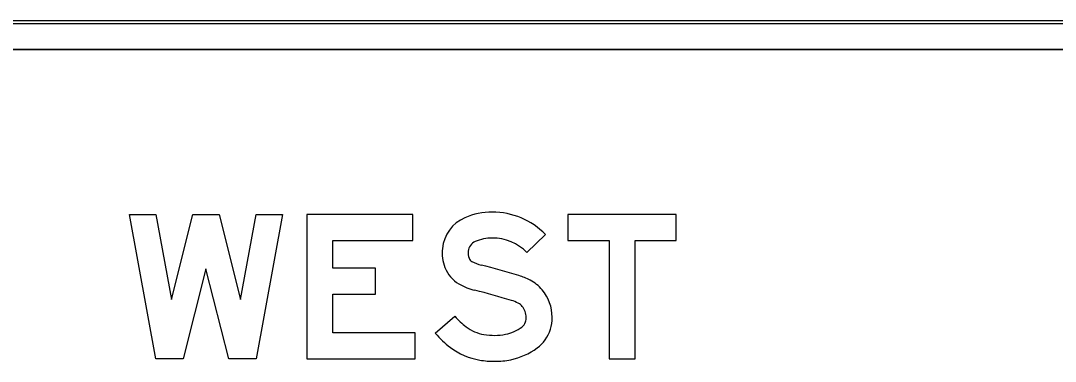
# Model space of a CAD drawing. Extents: x 1806251 to 1809821, y 414895 to 422886.
# Drawn here: x 1809676.71 to 1809677.427, y 415192.684 to 415192.921 of the extents above; entities that cross this region are included whole.
import ezdxf

# ---------------------------------------------------------------- set-up
doc = ezdxf.new("R2010")
doc.units = 0
for name, color, linetype in [('GSBWFILL', 7, 'Continuous'), ('GSCOLORFILL', 7, 'Continuous'), ('GSOUTLINE', 7, 'Continuous')]:
    doc.layers.add(name, color=color, linetype=linetype)

msp = doc.modelspace()

# ---------------------------------------------------------------- linework, layer by layer
at = {"layer": 'GSBWFILL'}
for p, q in [((1809679.51509, 415192.92057), (1809675.67509, 415192.92057)), ((1809675.67509, 415192.90057), (1809679.51509, 415192.90057))]:
    msp.add_line(p, q, dxfattribs=at)
for points in [[(1809676.83859, 415192.74857), (1809676.82284, 415192.68607), (1809676.80384, 415192.68607), (1809676.78559, 415192.78607), (1809676.80389, 415192.78607), (1809676.81464, 415192.72718), (1809676.82948, 415192.78607), (1809676.84771, 415192.78607), (1809676.86255, 415192.72718), (1809676.8733, 415192.78607), (1809676.89159, 415192.78607), (1809676.87334, 415192.68607), (1809676.85434, 415192.68607)], [(1809676.98359, 415192.70407), (1809676.92659, 415192.70407), (1809676.92659, 415192.73097), (1809676.95609, 415192.73097), (1809676.95609, 415192.74897), (1809676.92659, 415192.74897), (1809676.92659, 415192.76807), (1809676.98209, 415192.76807), (1809676.98209, 415192.78607), (1809676.90859, 415192.78607), (1809676.90859, 415192.68607), (1809676.98359, 415192.68607)], [(1809677.08959, 415192.76807), (1809677.11809, 415192.76807), (1809677.11809, 415192.68607), (1809677.13609, 415192.68607), (1809677.13609, 415192.76807), (1809677.16459, 415192.76807), (1809677.16459, 415192.78607), (1809677.08959, 415192.78607)]]:
    msp.add_lwpolyline(points, close=True, dxfattribs=at)
for points in [[(1809677.07399, 415192.77231), (1809677.06114, 415192.7597)], [(1809676.99759, 415192.70379), (1809677.01121, 415192.71556)]]:
    msp.add_lwpolyline(points, dxfattribs=at)
for centre, major_axis, start_param, end_param in [((1809677.03705, 415192.74006), (0, 0.04776), 0, 0.407095), ((1809677.03705, 415192.73609), (0, 0.05174), 5.487912, 6.283185), ((1809677.02849, 415192.75991), (0, 0.02615), 0.407095, 1.468557), ((1809677.02849, 415192.75991), (0, 0.00815), 0.407095, 1.468557), ((1809677.03705, 415192.74006), (0, 0.02976), 0, 0.407095), ((1809677.03705, 415192.73609), (0, 0.03374), 5.487912, 6.283185), ((1809677.03092, 415192.75966), (0, 0.02858), 1.468557, 1.941238), ((1809677.03092, 415192.75966), (0, 0.01058), 1.468557, 1.941238), ((1809677.02511, 415192.75741), (0, 0.02236), 1.941238, 2.621157), ((1809677.02511, 415192.75741), (0, 0.00436), 1.941238, 2.621157), ((1809677.03544, 415192.77543), (0, 0.02513), 2.621157, 2.899109), ((1809676.91286, 415192.27984), (0, 0.48539), 5.984666, 6.040702), ((1809677.0415, 415192.69789), (0, 0.048), 5.812135, 5.984666), ((1809677.03544, 415192.77543), (0, 0.04313), 2.621157, 2.899109), ((1809677.05117, 415192.71689), (0, 0.02668), 5.402773, 5.812135), ((1809676.91286, 415192.27984), (0, 0.46739), 5.984666, 6.040702), ((1809677.04868, 415192.71483), (0, 0.02992), 4.712389, 5.402773), ((1809677.0415, 415192.69789), (0, 0.03), 5.812135, 5.984666), ((1809677.05117, 415192.71689), (0, 0.00868), 5.402773, 5.812135), ((1809677.04868, 415192.71483), (0, 0.01192), 4.712389, 5.402773), ((1809677.0503, 415192.74932), (0, 0.05165), 2.283243, 2.489697), ((1809677.04941, 415192.71483), (0, 0.01119), 4.424361, 4.712389), ((1809677.04941, 415192.71483), (0, 0.02919), 4.424361, 4.712389), ((1809677.03581, 415192.73033), (0, 0.02776), 2.489697, 2.979885), ((1809677.04032, 415192.73188), (0, 0.0294), 3.34483, 3.771092), ((1809677.05366, 415192.71357), (0, 0.00675), 3.771092, 4.424361), ((1809677.05366, 415192.71357), (0, 0.02475), 3.771092, 4.424361), ((1809677.0503, 415192.74932), (0, 0.06965), 2.283243, 2.489697), ((1809677.03884, 415192.74888), (0, 0.04656), 2.979885, 3.141593), ((1809677.03884, 415192.7391), (0, 0.03677), 3.141593, 3.34483), ((1809677.03581, 415192.73033), (0, 0.04576), 2.489697, 2.979885), ((1809677.04032, 415192.73188), (0, 0.0474), 3.34483, 3.771092), ((1809677.03884, 415192.74888), (0, 0.06456), 2.979885, 3.141593), ((1809677.03884, 415192.7391), (0, 0.05477), 3.141593, 3.34483)]:
    msp.add_ellipse(centre, major_axis=major_axis, ratio=0.999999, start_param=start_param, end_param=end_param, dxfattribs=at)
at = {"layer": 'GSCOLORFILL'}
for p, q in [((1809679.51509, 415192.92057), (1809675.67509, 415192.92057)), ((1809679.51509, 415192.92057), (1809675.67509, 415192.92057)), ((1809679.51509, 415192.92057), (1809675.67509, 415192.92057)), ((1809675.67509, 415192.91857), (1809679.51509, 415192.91857)), ((1809675.67509, 415192.90057), (1809679.51509, 415192.90057))]:
    msp.add_line(p, q, dxfattribs=at)
for points in [[(1809676.83859, 415192.74857), (1809676.82284, 415192.68607), (1809676.80384, 415192.68607), (1809676.78559, 415192.78607), (1809676.80389, 415192.78607), (1809676.81464, 415192.72718), (1809676.82948, 415192.78607), (1809676.84771, 415192.78607), (1809676.86255, 415192.72718), (1809676.8733, 415192.78607), (1809676.89159, 415192.78607), (1809676.87334, 415192.68607), (1809676.85434, 415192.68607)], [(1809676.98359, 415192.70407), (1809676.92659, 415192.70407), (1809676.92659, 415192.73097), (1809676.95609, 415192.73097), (1809676.95609, 415192.74897), (1809676.92659, 415192.74897), (1809676.92659, 415192.76807), (1809676.98209, 415192.76807), (1809676.98209, 415192.78607), (1809676.90859, 415192.78607), (1809676.90859, 415192.68607), (1809676.98359, 415192.68607)], [(1809677.08959, 415192.76807), (1809677.11809, 415192.76807), (1809677.11809, 415192.68607), (1809677.13609, 415192.68607), (1809677.13609, 415192.76807), (1809677.16459, 415192.76807), (1809677.16459, 415192.78607), (1809677.08959, 415192.78607)]]:
    msp.add_lwpolyline(points, close=True, dxfattribs=at)
for points in [[(1809677.07399, 415192.77231), (1809677.06114, 415192.7597)], [(1809676.99759, 415192.70379), (1809677.01121, 415192.71556)]]:
    msp.add_lwpolyline(points, dxfattribs=at)
for centre, major_axis, start_param, end_param in [((1809677.03705, 415192.74006), (0, 0.04776), 0, 0.407095), ((1809677.03705, 415192.73609), (0, 0.05174), 5.487912, 6.283185), ((1809677.02849, 415192.75991), (0, 0.02615), 0.407095, 1.468557), ((1809677.02849, 415192.75991), (0, 0.00815), 0.407095, 1.468557), ((1809677.03705, 415192.74006), (0, 0.02976), 0, 0.407095), ((1809677.03705, 415192.73609), (0, 0.03374), 5.487912, 6.283185), ((1809677.03092, 415192.75966), (0, 0.02858), 1.468557, 1.941238), ((1809677.03092, 415192.75966), (0, 0.01058), 1.468557, 1.941238), ((1809677.02511, 415192.75741), (0, 0.02236), 1.941238, 2.621157), ((1809677.02511, 415192.75741), (0, 0.00436), 1.941238, 2.621157), ((1809677.03544, 415192.77543), (0, 0.02513), 2.621157, 2.899109), ((1809676.91286, 415192.27984), (0, 0.48539), 5.984666, 6.040702), ((1809677.0415, 415192.69789), (0, 0.048), 5.812135, 5.984666), ((1809677.03544, 415192.77543), (0, 0.04313), 2.621157, 2.899109), ((1809677.05117, 415192.71689), (0, 0.02668), 5.402773, 5.812135), ((1809676.91286, 415192.27984), (0, 0.46739), 5.984666, 6.040702), ((1809677.04868, 415192.71483), (0, 0.02992), 4.712389, 5.402773), ((1809677.0415, 415192.69789), (0, 0.03), 5.812135, 5.984666), ((1809677.05117, 415192.71689), (0, 0.00868), 5.402773, 5.812135), ((1809677.04868, 415192.71483), (0, 0.01192), 4.712389, 5.402773), ((1809677.0503, 415192.74932), (0, 0.05165), 2.283243, 2.489697), ((1809677.04941, 415192.71483), (0, 0.01119), 4.424361, 4.712389), ((1809677.04941, 415192.71483), (0, 0.02919), 4.424361, 4.712389), ((1809677.03581, 415192.73033), (0, 0.02776), 2.489697, 2.979885), ((1809677.04032, 415192.73188), (0, 0.0294), 3.34483, 3.771092), ((1809677.05366, 415192.71357), (0, 0.00675), 3.771092, 4.424361), ((1809677.05366, 415192.71357), (0, 0.02475), 3.771092, 4.424361), ((1809677.0503, 415192.74932), (0, 0.06965), 2.283243, 2.489697), ((1809677.03884, 415192.74888), (0, 0.04656), 2.979885, 3.141593), ((1809677.03884, 415192.7391), (0, 0.03677), 3.141593, 3.34483), ((1809677.03581, 415192.73033), (0, 0.04576), 2.489697, 2.979885), ((1809677.04032, 415192.73188), (0, 0.0474), 3.34483, 3.771092), ((1809677.03884, 415192.74888), (0, 0.06456), 2.979885, 3.141593), ((1809677.03884, 415192.7391), (0, 0.05477), 3.141593, 3.34483)]:
    msp.add_ellipse(centre, major_axis=major_axis, ratio=0.999999, start_param=start_param, end_param=end_param, dxfattribs=at)
at = {"layer": 'GSOUTLINE'}
for p, q in [((1809679.51509, 415192.92057), (1809675.67509, 415192.92057)), ((1809679.51509, 415192.90057), (1809675.67509, 415192.90057))]:
    msp.add_line(p, q, dxfattribs=at)
for points in [[(1809676.83859, 415192.74857), (1809676.82284, 415192.68607), (1809676.80384, 415192.68607), (1809676.78559, 415192.78607), (1809676.80389, 415192.78607), (1809676.81464, 415192.72718), (1809676.82948, 415192.78607), (1809676.84771, 415192.78607), (1809676.86255, 415192.72718), (1809676.8733, 415192.78607), (1809676.89159, 415192.78607), (1809676.87334, 415192.68607), (1809676.85434, 415192.68607)], [(1809676.98359, 415192.70407), (1809676.92659, 415192.70407), (1809676.92659, 415192.73097), (1809676.95609, 415192.73097), (1809676.95609, 415192.74897), (1809676.92659, 415192.74897), (1809676.92659, 415192.76807), (1809676.98209, 415192.76807), (1809676.98209, 415192.78607), (1809676.90859, 415192.78607), (1809676.90859, 415192.68607), (1809676.98359, 415192.68607)], [(1809677.08959, 415192.76807), (1809677.11809, 415192.76807), (1809677.11809, 415192.68607), (1809677.13609, 415192.68607), (1809677.13609, 415192.76807), (1809677.16459, 415192.76807), (1809677.16459, 415192.78607), (1809677.08959, 415192.78607)]]:
    msp.add_lwpolyline(points, close=True, dxfattribs=at)
for points in [[(1809677.07399, 415192.77231), (1809677.06114, 415192.7597)], [(1809676.99759, 415192.70379), (1809677.01121, 415192.71556)]]:
    msp.add_lwpolyline(points, dxfattribs=at)
for centre, major_axis, start_param, end_param in [((1809677.03705, 415192.74006), (0, 0.04776), 0, 0.407095), ((1809677.03705, 415192.73609), (0, 0.05174), 5.487912, 6.283185), ((1809677.02849, 415192.75991), (0, 0.02615), 0.407095, 1.468557), ((1809677.02849, 415192.75991), (0, 0.00815), 0.407095, 1.468557), ((1809677.03705, 415192.74006), (0, 0.02976), 0, 0.407095), ((1809677.03705, 415192.73609), (0, 0.03374), 5.487912, 6.283185), ((1809677.03092, 415192.75966), (0, 0.02858), 1.468557, 1.941238), ((1809677.03092, 415192.75966), (0, 0.01058), 1.468557, 1.941238), ((1809677.02511, 415192.75741), (0, 0.02236), 1.941238, 2.621157), ((1809677.02511, 415192.75741), (0, 0.00436), 1.941238, 2.621157), ((1809677.03544, 415192.77543), (0, 0.02513), 2.621157, 2.899109), ((1809676.91286, 415192.27984), (0, 0.48539), 5.984666, 6.040702), ((1809677.0415, 415192.69789), (0, 0.048), 5.812135, 5.984666), ((1809677.03544, 415192.77543), (0, 0.04313), 2.621157, 2.899109), ((1809677.05117, 415192.71689), (0, 0.02668), 5.402773, 5.812135), ((1809676.91286, 415192.27984), (0, 0.46739), 5.984666, 6.040702), ((1809677.04868, 415192.71483), (0, 0.02992), 4.712389, 5.402773), ((1809677.0415, 415192.69789), (0, 0.03), 5.812135, 5.984666), ((1809677.05117, 415192.71689), (0, 0.00868), 5.402773, 5.812135), ((1809677.04868, 415192.71483), (0, 0.01192), 4.712389, 5.402773), ((1809677.0503, 415192.74932), (0, 0.05165), 2.283243, 2.489697), ((1809677.04941, 415192.71483), (0, 0.01119), 4.424361, 4.712389), ((1809677.04941, 415192.71483), (0, 0.02919), 4.424361, 4.712389), ((1809677.03581, 415192.73033), (0, 0.02776), 2.489697, 2.979885), ((1809677.04032, 415192.73188), (0, 0.0294), 3.34483, 3.771092), ((1809677.05366, 415192.71357), (0, 0.00675), 3.771092, 4.424361), ((1809677.05366, 415192.71357), (0, 0.02475), 3.771092, 4.424361), ((1809677.0503, 415192.74932), (0, 0.06965), 2.283243, 2.489697), ((1809677.03884, 415192.74888), (0, 0.04656), 2.979885, 3.141593), ((1809677.03884, 415192.7391), (0, 0.03677), 3.141593, 3.34483), ((1809677.03581, 415192.73033), (0, 0.04576), 2.489697, 2.979885), ((1809677.04032, 415192.73188), (0, 0.0474), 3.34483, 3.771092), ((1809677.03884, 415192.74888), (0, 0.06456), 2.979885, 3.141593), ((1809677.03884, 415192.7391), (0, 0.05477), 3.141593, 3.34483)]:
    msp.add_ellipse(centre, major_axis=major_axis, ratio=0.999999, start_param=start_param, end_param=end_param, dxfattribs=at)

doc.saveas('drawing.dxf')
